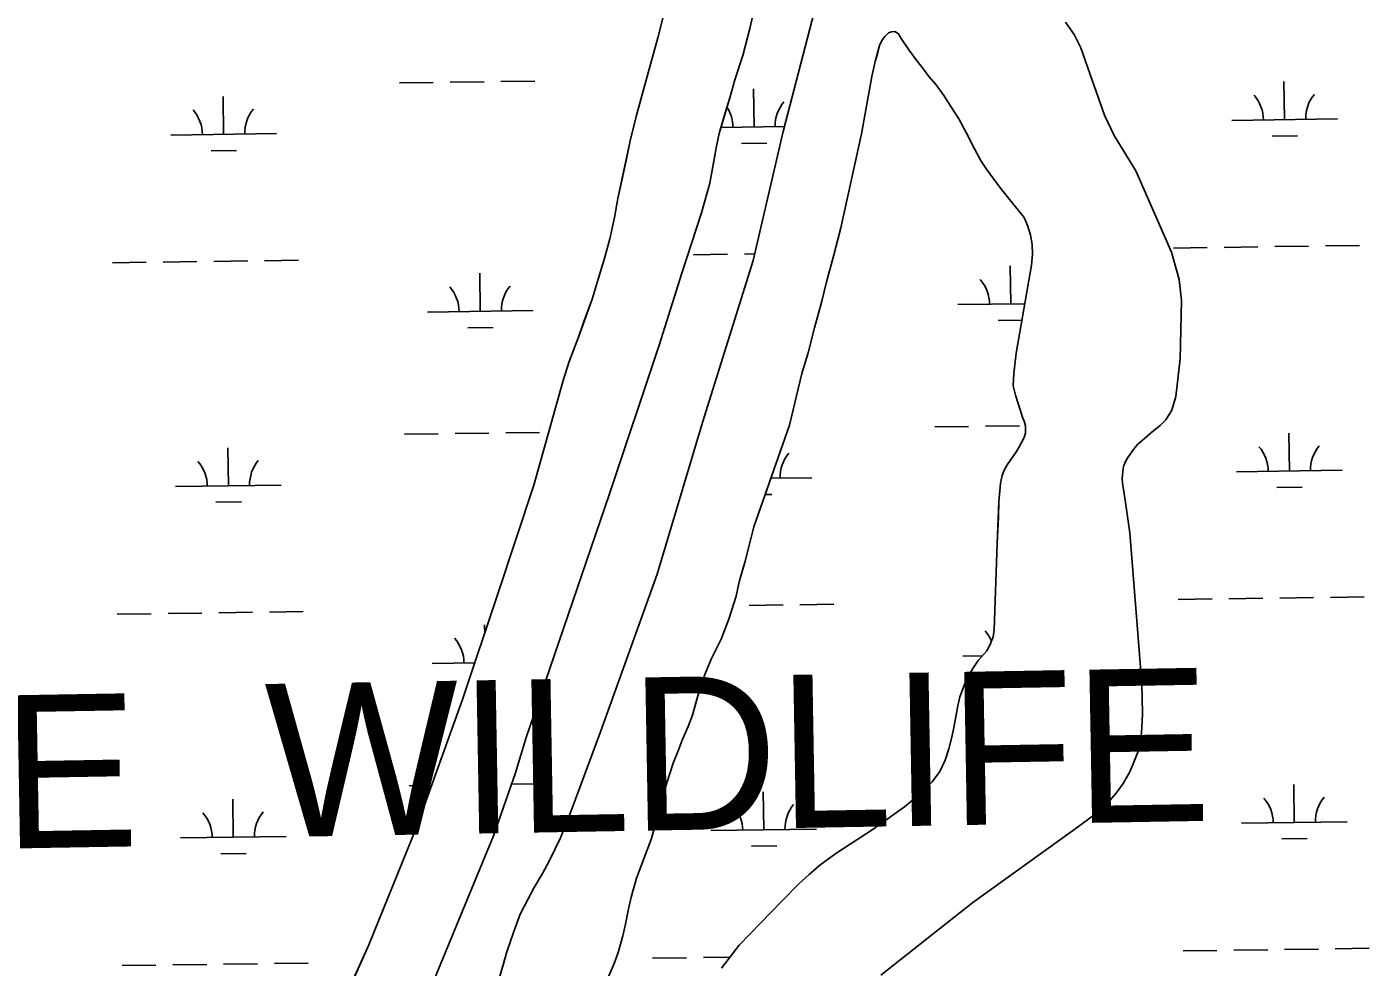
# Model space of a CAD drawing. Extents: x 3767014 to 3805179, y 361544 to 387384.
# Drawn here: x 3796655 to 3797925, y 381062 to 381952 of the extents above; entities that cross this region are included whole.
import ezdxf

# ---------------------------------------------------------------- set-up
doc = ezdxf.new("R2010")
doc.units = 0
for name, color, linetype in [('V-TOPO-GNAM-IDEN', 7, 'Continuous'), ('V-TOPO-SHOR', 7, 'Continuous'), ('V-WETL-SWMP', 7, 'Continuous')]:
    doc.layers.add(name, color=color, linetype=linetype)

msp = doc.modelspace()

# ---------------------------------------------------------------- linework, layer by layer
at = {"layer": 'V-TOPO-SHOR'}
for points in [[(3796960.471, 381043.748), (3796978.307, 381083.354), (3797023.533, 381195.435), (3797066.942, 381315.538), (3797100.269, 381415.71), (3797134.372, 381518.468), (3797162.008, 381617.599), (3797167.691, 381635.46), (3797176.477, 381658.756), (3797181.386, 381672.473), (3797189.398, 381694.475), (3797195.339, 381713.63), (3797200.764, 381732.007), (3797206.188, 381751.678), (3797210.574, 381771.867), (3797213.931, 381789.726), (3797217.544, 381806.808), (3797221.672, 381825.961), (3797225.545, 381844.335), (3797231.224, 381867.629), (3797236.908, 381888.337), (3797243.623, 381912.409), (3797251.629, 381941.914), (3797289.844, 382094.363)], [(3797103.247, 381057.176), (3797105.567, 381065.442), (3797108.918, 381076.809), (3797115.107, 381095.15), (3797121.298, 381112.46), (3797128.779, 381126.153), (3797134.714, 381137.78), (3797142.456, 381150.958), (3797149.163, 381163.101), (3797154.582, 381174.211), (3797159.483, 381184.804), (3797167.736, 381205.212), (3797169.801, 381210.379), (3797197.398, 381285.041), (3797251.039, 381434.365), (3797293.836, 381577.739), (3797341.792, 381731.192), (3797370.394, 381853.379), (3797405.704, 381989.52)], [(3797029.836, 381025.93), (3797096.257, 381186.418), (3797116.927, 381246.211), (3797127.26, 381279.599), (3797149.478, 381345.086), (3797205.805, 381510.227), (3797253.085, 381651.035), (3797274.267, 381719.108), (3797292.867, 381776.311), (3797300.875, 381804.264), (3797304.229, 381823.417), (3797307.068, 381839.463), (3797309.648, 381851.37), (3797314.555, 381867.677), (3797319.722, 381885.019), (3797324.63, 381902.101), (3797332.121, 381925.137), (3797338.836, 381950.762), (3797343.225, 381970.175)], [(3797672.82, 381212.802), (3797685.233, 381227.042), (3797691.959, 381236.102), (3797698.162, 381247.235), (3797702.039, 381256.293), (3797706.432, 381267.424), (3797708.498, 381276.224), (3797709.527, 381289.166), (3797710.295, 381302.365), (3797709.504, 381330.57), (3797698.295, 381473.418), (3797693.88, 381504.212), (3797691.283, 381520.514), (3797691.021, 381524.913), (3797692.051, 381534.489), (3797692.565, 381537.076), (3797694.375, 381541.477), (3797696.444, 381544.842), (3797701.615, 381552.35), (3797705.494, 381557.011), (3797711.962, 381562.709), (3797719.463, 381568.922), (3797726.965, 381574.88), (3797732.397, 381580.318), (3797737.826, 381589.638), (3797741.701, 381602.319), (3797745.821, 381638.034), (3797747.085, 381693.416), (3797745.002, 381713.343), (3797737.484, 381738.96), (3797703.798, 381816.061), (3797683.335, 381849.433), (3797674.266, 381868.838), (3797660.788, 381907.389), (3797651.716, 381932.488), (3797645.498, 381945.165), (3797637.47, 381956.805)], [(3797203.464, 381049.761), (3797210.443, 381065.809), (3797214.06, 381076.163), (3797218.451, 381091.951), (3797221.033, 381103.08), (3797223.614, 381116.022), (3797226.452, 381128.447), (3797231.62, 381146.563), (3797245.831, 381184.095), (3797253.062, 381211.014), (3797256.421, 381223.955), (3797260.294, 381236.899), (3797266.237, 381255.275), (3797270.888, 381266.922), (3797274.765, 381277.277), (3797280.45, 381289.96), (3797284.327, 381300.833), (3797287.684, 381312.48), (3797291.558, 381325.679), (3797296.209, 381339.141), (3797302.413, 381354.413), (3797311.459, 381372.792), (3797318.694, 381391.686), (3797325.67, 381413.43), (3797328.769, 381427.148), (3797334.192, 381446.561), (3797339.873, 381469.078), (3797342.455, 381478.913), (3797376.303, 381575.202), (3797387.921, 381624.12), (3797393.862, 381643.791), (3797399.801, 381667.345), (3797406.775, 381692.71), (3797411.164, 381710.828), (3797417.621, 381733.864), (3797424.852, 381762.075), (3797444.21, 381851.11), (3797454.016, 381905.462), (3797457.373, 381919.44), (3797459.437, 381926.946), (3797461.503, 381934.71), (3797463.572, 381939.371), (3797466.417, 381943.254), (3797469.779, 381946.619), (3797472.624, 381947.655), (3797475.989, 381947.917), (3797479.354, 381945.591)], [(3797311.891, 381061.209), (3797328.701, 381082.957), (3797368.53, 381124.384), (3797384.826, 381140.698), (3797394.913, 381150.018), (3797405.001, 381158.825), (3797420.005, 381169.702), (3797455.448, 381192.754), (3797467.346, 381201.558), (3797477.435, 381208.552), (3797484.937, 381213.992), (3797494.507, 381221.76), (3797502.785, 381229.012), (3797511.321, 381237.554), (3797518.303, 381247.393), (3797523.472, 381258.265), (3797527.089, 381268.878), (3797529.929, 381280.007), (3797531.736, 381289.065), (3797533.8, 381300.712), (3797535.348, 381309.513), (3797537.415, 381318.055), (3797541.806, 381329.962), (3797544.908, 381336.692), (3797549.821, 381344.976), (3797554.733, 381352.484), (3797563.011, 381361.804), (3797565.853, 381366.981), (3797568.954, 381375.006), (3797569.986, 381381.475), (3797572.788, 381463.514), (3797573.808, 381488.1), (3797574.318, 381502.592), (3797575.088, 381513.203), (3797575.862, 381520.45), (3797577.41, 381527.696), (3797579.735, 381533.392), (3797582.837, 381538.827), (3797585.942, 381543.228), (3797590.337, 381549.442), (3797593.182, 381554.101), (3797595.766, 381559.02), (3797598.353, 381563.68), (3797599.383, 381567.823), (3797599.641, 381570.669), (3797599.639, 381574.55), (3797598.343, 381578.949), (3797597.046, 381582.054), (3797590.048, 381603.788), (3797587.714, 381612.586), (3797588.484, 381624.233), (3797590.802, 381643.384), (3797605.249, 381726.723), (3797606.019, 381737.076), (3797605.754, 381746.392), (3797604.198, 381755.188), (3797601.863, 381763.728), (3797598.236, 381771.748), (3797585.805, 381787.01), (3797575.964, 381799.685), (3797569.49, 381808.221), (3797562.757, 381817.535), (3797557.575, 381825.295), (3797551.357, 381836.938), (3797543.327, 381852.462), (3797536.333, 381865.137), (3797528.821, 381877.038), (3797522.087, 381887.384), (3797514.835, 381897.475), (3797508.102, 381905.493), (3797502.922, 381912.218), (3797495.93, 381921.015), (3797489.197, 381930.585), (3797481.945, 381941.45), (3797479.354, 381945.591)], [(3797462.769, 381054.821), (3797549.684, 381123.45), (3797649.539, 381195.449), (3797672.82, 381212.802)]]:
    msp.add_lwpolyline(points, dxfattribs=at)
at = {"layer": 'V-WETL-SWMP'}
for p, q in [((3797645.498, 381945.164), (3797637.469, 381956.805)), ((3797651.716, 381932.487), (3797645.498, 381945.164)), ((3797660.788, 381907.389), (3797651.716, 381932.487)), ((3797103.222, 381900.635), (3797135.219, 381901.08)), ((3797674.266, 381868.837), (3797660.788, 381907.389)), ((3797007.232, 381899.302), (3797039.229, 381899.746)), ((3797055.227, 381899.968), (3797087.224, 381900.413)), ((3797342.688, 381857.527), (3797342.188, 381893.524)), ((3797844.548, 381864.499), (3797844.048, 381900.495)), ((3796840.829, 381850.556), (3796840.329, 381886.552)), ((3797683.335, 381849.433), (3797674.266, 381868.837)), ((3797794.553, 381863.804), (3797894.543, 381865.193)), ((3796790.834, 381849.861), (3796890.824, 381851.25)), ((3797311.361, 381857.092), (3797371.574, 381857.928)), ((3797330.904, 381841.931), (3797354.902, 381842.264)), ((3797703.798, 381816.06), (3797683.335, 381849.433)), ((3797832.763, 381848.902), (3797856.761, 381849.236)), ((3796829.044, 381834.96), (3796853.042, 381835.293)), ((3797737.484, 381738.959), (3797703.798, 381816.06)), ((3797285.518, 381736.65), (3797317.515, 381737.095)), ((3797333.513, 381737.317), (3797343.257, 381737.453)), ((3797745.003, 381713.343), (3797737.484, 381738.959)), ((3797739.382, 381742.955), (3797771.379, 381743.4)), ((3797787.377, 381743.622), (3797819.374, 381744.066)), ((3797835.373, 381744.289), (3797867.37, 381744.733)), ((3797883.368, 381744.955), (3797915.365, 381745.4)), ((3796735.663, 381729.012), (3796767.66, 381729.457)), ((3796783.658, 381729.679), (3796815.655, 381730.123)), ((3796831.654, 381730.346), (3796863.65, 381730.79)), ((3796879.649, 381731.012), (3796911.646, 381731.457)), ((3797585.51, 381690.071), (3797585.01, 381726.067)), ((3797083.65, 381683.099), (3797083.15, 381719.096)), ((3797747.084, 381693.417), (3797745.003, 381713.343)), ((3797535.515, 381689.376), (3797598.927, 381690.257)), ((3797745.821, 381638.035), (3797747.084, 381693.417)), ((3797033.655, 381682.405), (3797133.645, 381683.794)), ((3797573.725, 381674.475), (3797596.245, 381674.787)), ((3797071.866, 381667.503), (3797095.863, 381667.837)), ((3797741.7, 381602.32), (3797745.821, 381638.035)), ((3797737.826, 381589.637), (3797741.7, 381602.32)), ((3797732.396, 381580.317), (3797737.826, 381589.637)), ((3797513.712, 381573.63), (3797545.709, 381574.075)), ((3797561.707, 381574.297), (3797593.704, 381574.742)), ((3797719.463, 381568.923), (3797726.965, 381574.88)), ((3797726.965, 381574.88), (3797732.396, 381580.317)), ((3797011.853, 381566.659), (3797043.849, 381567.103)), ((3797059.848, 381567.326), (3797091.845, 381567.77)), ((3797107.843, 381567.992), (3797139.84, 381568.437)), ((3797705.495, 381557.011), (3797711.962, 381562.708)), ((3797711.962, 381562.708), (3797719.463, 381568.923)), ((3797849.169, 381531.856), (3797848.669, 381567.852)), ((3796845.45, 381517.913), (3796844.95, 381553.909)), ((3797696.444, 381544.843), (3797701.616, 381552.351)), ((3797701.616, 381552.351), (3797705.495, 381557.011)), ((3797691.021, 381524.913), (3797692.05, 381534.489)), ((3797692.05, 381534.489), (3797692.566, 381537.077)), ((3797692.566, 381537.077), (3797694.376, 381541.478)), ((3797694.376, 381541.478), (3797696.444, 381544.843)), ((3797358.671, 381525.042), (3797397.304, 381525.579)), ((3797691.282, 381520.514), (3797691.021, 381524.913)), ((3797693.879, 381504.211), (3797691.282, 381520.514)), ((3797799.174, 381531.161), (3797899.164, 381532.55)), ((3796795.454, 381517.218), (3796895.445, 381518.607)), ((3797353.219, 381509.534), (3797359.522, 381509.621)), ((3797837.384, 381516.26), (3797861.382, 381516.593)), ((3796833.665, 381502.317), (3796857.663, 381502.65)), ((3797698.295, 381473.418), (3797693.879, 381504.211)), ((3797709.503, 381330.571), (3797698.295, 381473.418)), ((3797386.129, 381405.341), (3797418.126, 381405.785)), ((3797744.003, 381410.312), (3797776, 381410.757)), ((3797791.998, 381410.979), (3797823.995, 381411.423)), ((3797839.994, 381411.646), (3797871.99, 381412.09)), ((3797887.989, 381412.312), (3797919.986, 381412.757)), ((3796740.284, 381396.369), (3796772.281, 381396.814)), ((3796788.279, 381397.036), (3796820.276, 381397.481)), ((3796836.274, 381397.703), (3796868.271, 381398.147)), ((3796884.27, 381398.37), (3796916.267, 381398.814)), ((3797338.134, 381404.674), (3797370.131, 381405.119)), ((3797087.882, 381378.475), (3797087.771, 381386.453)), ((3797540.135, 381356.733), (3797558.737, 381356.992)), ((3797038.276, 381349.762), (3797078.515, 381350.321)), ((3797710.295, 381302.364), (3797709.503, 381330.571)), ((3797709.526, 381289.165), (3797710.295, 381302.364)), ((3797708.498, 381276.225), (3797709.526, 381289.165)), ((3797702.039, 381256.294), (3797706.433, 381267.425)), ((3797706.433, 381267.425), (3797708.498, 381276.225)), ((3797698.162, 381247.234), (3797702.039, 381256.294)), ((3797691.958, 381236.103), (3797698.162, 381247.234)), ((3797016.473, 381234.016), (3797037.583, 381234.309)), ((3797113.176, 381235.359), (3797144.461, 381235.794)), ((3797351.93, 381192.241), (3797351.43, 381228.238)), ((3797685.234, 381227.042), (3797691.958, 381236.103)), ((3797853.79, 381199.213), (3797853.29, 381235.209)), ((3796850.07, 381185.27), (3796849.57, 381221.266)), ((3797672.82, 381212.801), (3797685.234, 381227.042)), ((3797649.539, 381195.449), (3797672.82, 381212.801)), ((3797301.935, 381191.547), (3797401.925, 381192.936)), ((3797549.685, 381123.45), (3797649.539, 381195.449)), ((3797803.794, 381198.518), (3797903.785, 381199.907)), ((3796800.075, 381184.575), (3796900.066, 381185.964)), ((3797842.005, 381183.617), (3797866.003, 381183.95)), ((3796838.286, 381169.674), (3796862.284, 381170.007)), ((3797340.145, 381176.645), (3797364.143, 381176.979)), ((3797462.77, 381054.822), (3797549.685, 381123.45)), ((3797748.624, 381077.669), (3797780.621, 381078.114)), ((3797796.619, 381078.336), (3797828.616, 381078.781)), ((3797844.614, 381079.003), (3797876.611, 381079.447)), ((3797892.61, 381079.67), (3797924.607, 381080.114)), ((3796744.904, 381063.726), (3796776.901, 381064.171)), ((3796792.9, 381064.393), (3796824.897, 381064.838)), ((3796840.895, 381065.06), (3796872.892, 381065.504)), ((3796888.891, 381065.727), (3796920.887, 381066.171)), ((3797246.764, 381070.698), (3797278.761, 381071.142)), ((3797294.759, 381071.365), (3797320.012, 381071.715))]:
    msp.add_line(p, q, dxfattribs=at)
for points in [[(3797289.845, 382094.364), (3797251.629, 381941.915), (3797243.622, 381912.408), (3797231.225, 381867.63), (3797225.545, 381844.336), (3797213.93, 381789.725), (3797210.575, 381771.866), (3797206.187, 381751.678), (3797200.764, 381732.007), (3797195.339, 381713.63), (3797189.398, 381694.476), (3797176.478, 381658.756), (3797167.692, 381635.46), (3797162.009, 381617.6), (3797134.373, 381518.468), (3797100.27, 381415.709), (3797066.942, 381315.538), (3797023.532, 381195.435), (3796978.306, 381083.353), (3796949.874, 381020.451)], [(3797405.704, 381989.52), (3797370.394, 381853.38), (3797341.792, 381731.192), (3797293.835, 381577.74), (3797251.038, 381434.364), (3797197.397, 381285.042), (3797169.801, 381210.38), (3797159.483, 381184.803), (3797154.582, 381174.211), (3797149.164, 381163.101), (3797142.455, 381150.958), (3797134.714, 381137.78), (3797128.779, 381126.154), (3797121.297, 381112.46), (3797115.107, 381095.151), (3797108.918, 381076.809), (3797099.895, 381045.809)], [(3797029.837, 381025.93), (3797096.257, 381186.417), (3797116.927, 381246.21), (3797127.26, 381279.599), (3797149.479, 381345.086), (3797205.804, 381510.226), (3797253.084, 381651.035), (3797274.267, 381719.108), (3797292.868, 381776.312), (3797300.875, 381804.265), (3797307.067, 381839.464), (3797309.648, 381851.37), (3797319.722, 381885.019), (3797324.63, 381902.102), (3797332.122, 381925.138), (3797338.836, 381950.762), (3797343.225, 381970.174)], [(3797203.464, 381049.76), (3797210.443, 381065.809), (3797214.06, 381076.163), (3797218.451, 381091.952), (3797221.033, 381103.081), (3797223.613, 381116.022), (3797226.453, 381128.446), (3797231.619, 381146.564), (3797245.831, 381184.096), (3797253.062, 381211.015), (3797256.42, 381223.956), (3797260.294, 381236.898), (3797266.236, 381255.275), (3797270.888, 381266.923), (3797274.764, 381277.277), (3797280.45, 381289.961), (3797284.326, 381300.833), (3797291.558, 381325.68), (3797296.209, 381339.14), (3797302.412, 381354.412), (3797311.459, 381372.792), (3797318.695, 381391.687), (3797325.67, 381413.43), (3797328.768, 381427.147), (3797334.192, 381446.56), (3797339.873, 381469.078), (3797342.455, 381478.913), (3797376.303, 381575.202), (3797387.921, 381624.12), (3797393.863, 381643.792), (3797399.802, 381667.345), (3797406.775, 381692.71), (3797411.164, 381710.828), (3797417.621, 381733.864), (3797424.852, 381762.076), (3797444.211, 381851.111), (3797454.015, 381905.463), (3797457.372, 381919.439), (3797461.504, 381934.71), (3797463.572, 381939.37), (3797466.416, 381943.253), (3797469.779, 381946.619), (3797472.625, 381947.656), (3797475.989, 381947.917), (3797479.354, 381945.59)], [(3797479.354, 381945.59), (3797481.944, 381941.45), (3797489.196, 381930.585), (3797495.93, 381921.014), (3797502.922, 381912.219), (3797508.102, 381905.493), (3797514.835, 381897.474), (3797522.087, 381887.385), (3797528.821, 381877.038), (3797536.333, 381865.137), (3797543.327, 381852.461), (3797551.358, 381836.938), (3797557.576, 381825.295), (3797562.756, 381817.535), (3797569.49, 381808.222), (3797575.964, 381799.685), (3797585.805, 381787.01), (3797598.236, 381771.748), (3797601.863, 381763.728), (3797604.197, 381755.189), (3797605.755, 381746.391), (3797606.019, 381737.075), (3797605.248, 381726.723), (3797590.802, 381643.384), (3797588.484, 381624.232), (3797587.714, 381612.586), (3797590.048, 381603.788), (3797597.047, 381582.054), (3797598.343, 381578.949), (3797599.639, 381574.55), (3797599.642, 381570.669), (3797599.384, 381567.822), (3797598.352, 381563.68), (3797593.181, 381554.102), (3797590.337, 381549.442), (3797582.838, 381538.828), (3797579.735, 381533.392), (3797577.41, 381527.697), (3797575.861, 381520.45), (3797575.088, 381513.203), (3797574.318, 381502.592), (3797572.787, 381463.514), (3797569.986, 381381.476), (3797568.954, 381375.005), (3797565.853, 381366.981), (3797563.01, 381361.804), (3797554.733, 381352.483), (3797549.821, 381344.975), (3797544.908, 381336.691), (3797541.806, 381329.961), (3797537.414, 381318.054), (3797535.348, 381309.513), (3797531.736, 381289.066), (3797529.93, 381280.007), (3797527.089, 381268.878), (3797523.472, 381258.265), (3797518.302, 381247.393), (3797511.321, 381237.555), (3797502.785, 381229.011), (3797494.508, 381221.76), (3797484.937, 381213.991), (3797477.435, 381208.552), (3797467.346, 381201.559), (3797455.447, 381192.753), (3797420.005, 381169.701), (3797405.001, 381158.824), (3797394.913, 381150.019), (3797384.826, 381140.697), (3797368.531, 381124.384), (3797328.7, 381082.956), (3797311.891, 381061.208)]]:
    msp.add_lwpolyline(points, dxfattribs=at)
for centre, start, end in [((3797899.779, 381865.741), 140.024034, 181.567693), ((3797287.444, 381857.235), 0.024037, 32.699476), ((3797397.919, 381858.769), 140.024034, 181.567693), ((3797789.304, 381864.206), 0.024037, 41.567696), ((3796785.585, 381850.263), 0.024037, 41.567696), ((3796896.06, 381851.798), 140.024034, 181.567693), ((3797530.265, 381689.778), 0.024037, 41.567696), ((3797028.406, 381682.807), 0.024037, 41.567696), ((3797138.881, 381684.341), 140.024034, 181.567693), ((3797402.54, 381526.126), 140.024034, 181.567693), ((3797793.925, 381531.563), 0.024037, 41.567696), ((3797904.4, 381533.098), 140.024034, 181.567693), ((3796790.205, 381517.62), 0.024037, 41.567696), ((3796900.681, 381519.155), 140.024034, 181.567693), ((3797534.886, 381357.135), 22.913626, 41.567696), ((3797033.027, 381350.164), 0.024037, 41.567696), ((3797296.686, 381191.949), 0.024037, 41.567696), ((3797407.161, 381193.483), 140.024034, 181.567693), ((3797798.545, 381198.92), 0.024037, 41.567696), ((3797909.021, 381200.455), 140.024034, 181.567693), ((3796794.826, 381184.977), 0.024037, 41.567696), ((3796905.301, 381186.512), 140.024034, 181.567693)]:
    msp.add_arc(centre, 35.246, start, end, dxfattribs=at)

# ---------------------------------------------------------------- texts
at = {"layer": 'V-TOPO-GNAM-IDEN'}
for s, p in [('WILDLIFE', (3796881.809, 381185.242)), ('STATE', (3796136.941, 381165.781))]:
    msp.add_text(s, height=145, rotation=1, dxfattribs=at).set_placement(p)

doc.saveas('drawing.dxf')
